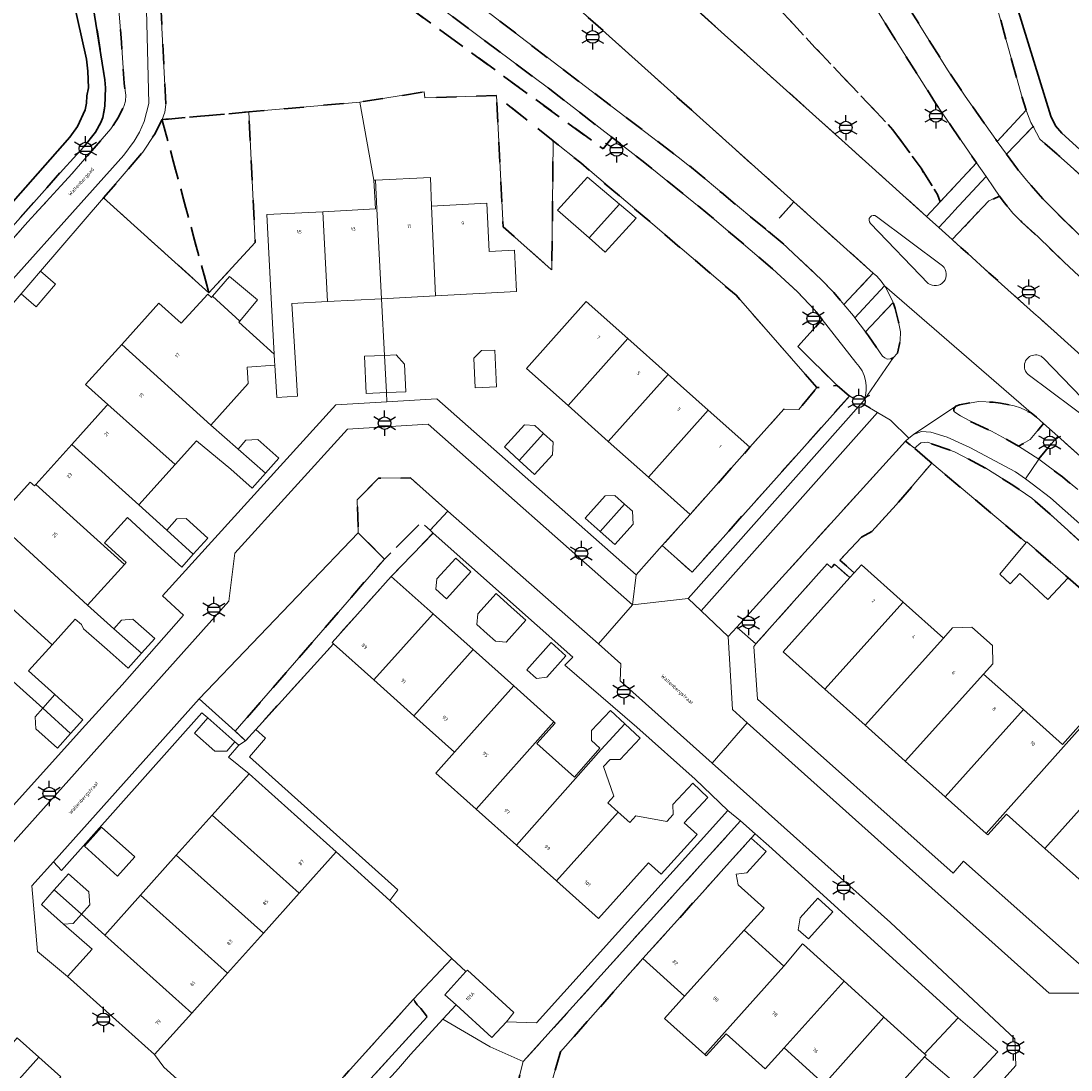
# Model space of a CAD drawing. Extents: x 105780 to 185197, y 477999 to 525027.
# Tile 148 of 562: x 106912 to 107018, y 479388 to 479494. Entities that reach past the tile are written whole.
import ezdxf
from ezdxf.enums import TextEntityAlignment as Align

# ---------------------------------------------------------------- set-up
doc = ezdxf.new("R2010")
doc.units = 0
doc.linetypes.add('XX-HIDDEN', pattern=[4, 2, -2])
for name, color, linetype, lineweight in [('B-GV-GR-MATERIAALGRENS-G', 252, 'XX-HIDDEN', 35), ('B-RO-IE-MEUBILAIR_WEGMEUBILAIR-S', 252, 'Continuous', 25), ('B-WE-GW-WATERGANG_SLOOT_INSTEEK-G', 252, 'Continuous', 30), ('B-XX-KG-KADASTRAAL_BEBOUWING-G', 252, 'Continuous', 20), ('B1-WE-OG-BEBOUWING-T18', 7, 'Continuous', 18), ('B1-WE-OG-TERREIN_ERF-GV', 252, 'Continuous', 18), ('B1-WE-OG-TOPOGRAFIE-T18', 10, 'Continuous', 18), ('B1-WE-VH-VERHARDING_ASFALT-GV', 252, 'Continuous', 18), ('B1-WE-VH-VERHARDING_BETONSTRAATSTEEN-GV', 252, 'Continuous', 18), ('B1-WE-VH-VERHARDING_TEGEL-GV', 252, 'Continuous', 18)]:
    doc.layers.add(name, color=color, linetype=linetype, lineweight=lineweight)
doc.styles.add('NLCS-ISO', font='NLCS-ISO.ttf')
doc.styles.add('NLCS-ISO-M200-T18', font='NLCS-ISO.ttf', dxfattribs={"height": 0.36})

# ---------------------------------------------------------------- blocks, each defined once
blk = doc.blocks.new('B-SIE-WEG_LICHTMAST-SO')
at = {"ltscale": 0.1}
for p, q in [((0, 1.27), (0, 2.53)), ((-1.1, 0.63), (-2.19, 1.27)), ((1.1, 0.63), (2.19, 1.27)), ((-1.1, -0.63), (-2.19, -1.27)), ((0, -1.27), (0, -2.53)), ((1.1, -0.63), (2.19, -1.27))]:
    blk.add_line(p, q, dxfattribs=at)
at = {"flags": 128}
for points in [[(-1.16, 0.5), (1.16, 0.5)], [(-1.16, -0.5), (1.16, -0.5)]]:
    blk.add_lwpolyline(points, dxfattribs=at)
at = {"ltscale": 0.1}
blk.add_circle((0, 0), 1.27, dxfattribs=at)
at = {"style": 'NLCS-ISO'}
blk.add_attdef('TYPE', text='', height=1.8, dxfattribs=at).set_placement((0, 2.53), align=Align.BOTTOM_CENTER)

msp = doc.modelspace()

# ---------------------------------------------------------------- linework, layer by layer
at = {"layer": 'B-GV-GR-MATERIAALGRENS-G', "flags": 128}
for points in [[(106981.32, 479524.26), (106969.37, 479534.96), (106969.178, 479534.738), (106970.45, 479533.51), (106982.55, 479522.42), (106986.44, 479518.21), (106988, 479516.31), (106990.27, 479513.26), (106991.64, 479511.33), (106995.93, 479504.71), (106999.636, 479498.611), (107000, 479498.012), (107005.76, 479488.77), (107007.51, 479486.13), (107010.6, 479481.74), (107010.746, 479481.541), (107013.663, 479484.71), (107013.25, 479485.98), (107010.59, 479495.62), (107010.12, 479497.09), (107009.84, 479497.69), (107009.23, 479498.61), (107007.94, 479500), (107000, 479507.192)], [(106936.244, 479523.96), (106929.995, 479516.489), (106940.14, 479509.19), (106947.45, 479503.84), (106960.83, 479493.55), (106969.306, 479487.092), (106978.629, 479479.989), (106980.76, 479478.31), (106982.99, 479476.4), (106987.673, 479472.531), (106990.272, 479475.476), (106938.39, 479522.06)], [(106984.09, 479500.73), (106981.47, 479504.42), (106978.44, 479508.36), (106975.242, 479512.015), (106963.17, 479521.69), (106962.35, 479522.19), (106961.82, 479522.21), (106961.48, 479522.12), (106955.49, 479518.79), (106954.68, 479518.57), (106954.097, 479518.57), (106960.38, 479512.98), (106974.734, 479500), (106995.451, 479481.391), (107003.629, 479474.006), (107005.011, 479475.482), (107004.739, 479476.2), (107003.091, 479478.85), (107000.26, 479482.73), (106992.4, 479491.03), (106988.01, 479495.79)], [(106950.832, 479497.958), (106929.13, 479514.22), (106928.11, 479514.83), (106927.878, 479514.868), (106927.2, 479514.98), (106926.44, 479514.82), (106925.66, 479514.39), (106925.04, 479513.64), (106924.58, 479512.87), (106924.36, 479511.02), (106924.755, 479503.113), (106924.949, 479499.22), (106926.34, 479499.48), (106927.07, 479485.26), (106926.97, 479484.5), (106926.68, 479483.75), (106930.562, 479484.095), (106935.415, 479484.526), (106946.6, 479485.52), (106953.06, 479486.54), (106953.14, 479485.94), (106960.35, 479486.17), (106966.057, 479481.607), (106968.83, 479479.39), (106984.47, 479466.07), (106992.61, 479456.77), (106994.63, 479456.99), (106990.688, 479460.899), (106993.136, 479463.619), (106992.4, 479464.56), (106990.64, 479466.41), (106988.13, 479468.74), (106981.63, 479474.27), (106975.11, 479479.54), (106971.978, 479481.962), (106971.09, 479480.814), (106949.684, 479496.426)], [(106995.285, 479500.285), (106992.84, 479499.41), (106992.4, 479499.32), (106991.58, 479499.38), (106991.22, 479499.49), (106990.379, 479500), (106975.242, 479512.015), (106978.44, 479508.36), (106981.47, 479504.42), (106984.09, 479500.73), (106988.01, 479495.79), (106992.4, 479491.03), (107000.26, 479482.73), (107003.091, 479478.85), (107004.739, 479476.2), (107005.011, 479475.482), (107005.41, 479475.907), (107008.674, 479479.393), (107004.54, 479485.41), (107000, 479492.588)], [(106921.85, 479500.63), (106912.222, 479509.055), (106912.005, 479508.794), (106916.255, 479504.96), (106917.83, 479503.54), (106918.61, 479501.06), (106919.13, 479499.13), (106920.94, 479487.75), (106920.99, 479486.97), (106920.93, 479485.12), (106920.71, 479483.97), (106920.52, 479483.46), (106919.97, 479482.5), (106918.8, 479481), (106916.73, 479478.74), (106906.45, 479467.21), (106898.1, 479458.12), (106893.16, 479452.47), (106886.12, 479444.82), (106885.44, 479444.42), (106884.18, 479444.01), (106883.47, 479444.05), (106882.69, 479443.96), (106877.43, 479443.68), (106876.88, 479443.75), (106876.27, 479443.72), (106875.081, 479443.482), (106875.361, 479442.51), (106875.64, 479441.54), (106876.31, 479441.8), (106877.6, 479442.12), (106878.13, 479442.18), (106879.62, 479442.2), (106881.03, 479441.9), (106884.04, 479441.5), (106884.88, 479441.43), (106885.34, 479441.45), (106885.77, 479441.53), (106886.26, 479441.73), (106886.68, 479442.02), (106887.16, 479442.22), (106887.95, 479442.91), (106888.43, 479443.43), (106889.171, 479444.365), (106891.85, 479447.85), (106895.89, 479453.44), (106897.55, 479455.66), (106899.15, 479457.65), (106913.18, 479473.46), (106917.61, 479478.28), (106921.53, 479482.81), (106922.31, 479484), (106922.83, 479485.07), (106922.99, 479485.6), (106923.03, 479486.22), (106922.88, 479487.43), (106922.6, 479491.53)], [(106950.832, 479497.958), (106949.684, 479496.426), (106971.09, 479480.814), (106971.978, 479481.962), (106965.71, 479486.81)], [(106966.057, 479481.607), (106960.35, 479486.17), (106961.026, 479472.951), (106963.099, 479471.115), (106965.863, 479468.667), (106965.923, 479468.614)], [(106926.68, 479483.75), (106925.92, 479482.27), (106924.74, 479480.46), (106920.807, 479475.88), (106931.398, 479466.312)], [(106935.415, 479484.526), (106930.562, 479484.095), (106926.68, 479483.75), (106931.398, 479466.312), (106936.062, 479471.381)], [(107031.79, 479466.53), (107023.08, 479474.62), (107016.9, 479480.18), (107016.784, 479480.28), (107015.05, 479481.77), (107014.354, 479483.069), (107011.675, 479480.278), (107012.799, 479478.749), (107013.7, 479477.65), (107015.35, 479475.78), (107016.37, 479474.72), (107019.54, 479471.61), (107022.34, 479468.99), (107030.509, 479461.605), (107031.82, 479460.42), (107037.854, 479455.062), (107045.756, 479454.046), (107045.746, 479454.055), (107041.34, 479458.13), (107037.61, 479461.3)], [(106990.272, 479475.476), (106987.673, 479472.531), (106989.09, 479471.36), (106993.02, 479467.67), (106994.29, 479466.35), (106995.319, 479465.134), (106998.275, 479468.29)], [(107017.46, 479469.42), (107014.87, 479471.94), (107013.23, 479473.44), (107012.34, 479474.34), (107011.35, 479475.54), (107010.99, 479476.048), (107009.894, 479475.563), (107006.219, 479471.667), (107007.101, 479470.871), (107007.78, 479470.26), (107009.92, 479468.339), (107014.709, 479464.039), (107014.813, 479463.946), (107020.204, 479459.105), (107020.836, 479459.8), (107021.159, 479460.221), (107023.201, 479462.881), (107023.512, 479463.837), (107021.53, 479465.64)], [(107000.265, 479465.354), (106997.477, 479462.398), (106997.79, 479461.98), (106999.2, 479459.94), (106999.44, 479459.75), (106999.672, 479459.642), (107000, 479459.66), (107000.28, 479459.75), (107000.7, 479460.25), (107000.98, 479461.51), (107001, 479462.39), (107000.83, 479463.38), (107000.48, 479464.72), (107000.31, 479465.26)], [(106995.87, 479455.92), (106994.63, 479456.99), (106992.61, 479456.77), (106990.78, 479454.58), (106989.27, 479454.6), (106985.861, 479450.759), (106979.838, 479444.003), (106977.031, 479440.854), (106980.03, 479438.18)], [(107015.414, 479453.15), (107014.7, 479453.79), (107014.16, 479454.22), (107013.08, 479454.72), (107012.45, 479454.92), (107011.08, 479455.2), (107010.35, 479455.3), (107008.91, 479455.37), (107006.95, 479455.05), (107006.58, 479454.89), (107006.39, 479454.62), (107006.39, 479454.41), (107006.48, 479454.29), (107007.06, 479453.91), (107008.49, 479453.14), (107010.17, 479452.37), (107012.02, 479451.39), (107012.898, 479450.861), (107014.072, 479451.535)], [(106998.123, 479442.274), (107000.573, 479444.967), (107004.17, 479449.16), (107002.41, 479450.68), (107001.513, 479451.367), (106984.53, 479432.65), (106986.47, 479430.96), (106993.62, 479439.01), (106994.07, 479438.63), (106994.37, 479438.99), (106995.908, 479437.632), (106996.351, 479438.128), (106994.91, 479439.38), (106997.08, 479441.71)], [(107016.09, 479444.03), (107014.24, 479445.63), (107012.32, 479446.93), (107009.59, 479448.65), (107006.45, 479450.31), (107003.73, 479451.26), (107003.08, 479451.2), (107002.41, 479450.68), (107004.17, 479449.16), (107013.665, 479441.161), (107013.74, 479441.25), (107017.88, 479437.61), (107022.18, 479433.94), (107022.52, 479434.23), (107023.991, 479432.904), (107024.06, 479432.98), (107025.978, 479431.113), (107028.856, 479434.229), (107021.716, 479440.686), (107020.78, 479439.76)], [(107019.1, 479449.85), (107016.837, 479451.876), (107014.927, 479449.554), (107017.308, 479447.794), (107018.87, 479446.5), (107019.426, 479445.993), (107020.364, 479445.137), (107022.14, 479447.106), (107021.118, 479448.029)], [(106955.45, 479444.34), (106951.68, 479447.67), (106948.47, 479447.64), (106946.34, 479445.46), (106946.43, 479442.15), (106949.07, 479439.5), (106952.774, 479443.189), (106953.66, 479442.4)], [(106949.751, 479437.756), (106953.972, 479442.122), (106953.66, 479442.4), (106952.774, 479443.189), (106949.07, 479439.5), (106934.05, 479422.17), (106935.1, 479421.19), (106936.11, 479422.35), (106943.941, 479430.965), (106943.793, 479431.098)], [(106986.379, 479411.851), (106984.91, 479413.13), (106963.05, 479388.92), (106961.892, 479384.428), (106955.25, 479377.431), (106951.231, 479376.967), (106950.988, 479372.929), (106948.71, 479370.57), (106948.16, 479369.93), (106940.437, 479369.24), (106941.114, 479359.954), (106946.77, 479366.07), (106949.197, 479368.414), (106953.002, 479372.52), (106958.866, 479378.847), (106960.457, 479380.543), (106961.864, 479382.095), (106963.673, 479384.056), (106965.741, 479386.298), (106966.8, 479389.9), (106975.078, 479399.271), (106981.078, 479405.926), (106983.502, 479408.655), (106985.979, 479411.401)], [(106953.336, 479393.36), (106953.29, 479393.51), (106952.75, 479394.25), (106952.37, 479394.61), (106951.99, 479395.18), (106945.001, 479387.418), (106937.341, 479378.911), (106938.873, 479377.533)]]:
    msp.add_lwpolyline(points, close=True, dxfattribs=at)
at = {"layer": 'B-WE-GW-WATERGANG_SLOOT_INSTEEK-G', "flags": 128}
for points in [[(106911.71, 479475.5), (106917.4, 479481.98), (106918.19, 479483.06), (106918.96, 479484.74), (106919.09, 479485.41), (106919.13, 479486.15), (106919.27, 479486.95), (106919.23, 479488.62), (106919.08, 479489.85), (106917.2, 479498.26), (106916.23, 479501.33), (106915.8, 479504.21), (106916.255, 479504.96), (106912.005, 479508.794)], [(107023.437, 479493.819), (107017.669, 479498.635), (107014.068, 479500.575), (107012.114, 479501.85), (107010.655, 479500), (107011.07, 479499.49), (107011.55, 479498.58), (107012.16, 479497.07), (107016.14, 479484.1), (107016.63, 479483.14), (107017.25, 479482.39), (107039.32, 479462.32)], [(106906.45, 479467.21), (106916.73, 479478.74), (106918.8, 479481), (106919.97, 479482.5), (106920.52, 479483.46), (106920.71, 479483.97), (106920.93, 479485.12), (106920.99, 479486.97), (106920.94, 479487.75), (106919.13, 479499.13)], [(106917.2, 479498.26), (106919.08, 479489.85), (106919.23, 479488.62), (106919.27, 479486.95), (106919.13, 479486.15), (106919.09, 479485.41), (106918.96, 479484.74), (106918.19, 479483.06), (106917.4, 479481.98), (106911.71, 479475.5)]]:
    msp.add_lwpolyline(points, dxfattribs=at)
at = {"layer": 'B-XX-KG-KADASTRAAL_BEBOUWING-G', "flags": 128}
for points in [[(106948.158, 479477.658), (106947.99, 479477.65), (106948.155, 479474.759), (106942.86, 479474.481), (106943.334, 479465.435), (106948.779, 479465.721), (106948.308, 479474.767)], [(106953.805, 479475.055), (106953.71, 479477.92), (106948.158, 479477.658), (106948.308, 479474.767), (106948.779, 479465.721), (106954.202, 479466.005)], [(106972.735, 479475.236), (106969.5, 479477.95), (106966.5, 479474.65), (106969.686, 479471.836)], [(106953.805, 479475.055), (106954.202, 479466.005), (106962.379, 479466.434), (106962.161, 479470.603), (106959.617, 479470.469), (106959.361, 479475.346)], [(106942.86, 479474.481), (106937.226, 479474.185), (106937.701, 479465.14), (106937.969, 479460.132), (106938.006, 479459.444), (106938.033, 479459.012), (106938.232, 479455.768), (106940.335, 479455.897), (106940.163, 479458.702), (106939.762, 479465.248), (106943.334, 479465.435)], [(106972.735, 479475.236), (106969.686, 479471.836), (106971.29, 479470.42), (106974.4, 479473.84)], [(106914.454, 479468.482), (106912.5, 479466.206), (106914.017, 479464.903), (106915.972, 479467.179)], [(106931.767, 479465.975), (106934.505, 479463.472), (106936.29, 479465.59), (106933.48, 479467.97)], [(106937.969, 479460.132), (106934.405, 479463.354), (106934.505, 479463.472), (106931.767, 479465.975), (106931.653, 479465.843), (106931.28, 479466.18), (106928.607, 479463.27), (106926.377, 479465.277), (106922.62, 479461.102), (106931.582, 479453.002), (106935.357, 479457.197), (106935.251, 479458.831), (106938.033, 479459.012), (106938.006, 479459.444)], [(106973.583, 479461.706), (106969.391, 479465.444), (106963.367, 479458.689), (106967.56, 479454.951)], [(106977.626, 479458.101), (106973.583, 479461.706), (106967.56, 479454.951), (106971.603, 479451.346)], [(106922.62, 479461.102), (106918.989, 479457.066), (106921.219, 479455.059), (106928.017, 479449.04), (106930.158, 479451.419), (106933.594, 479448.54), (106935.762, 479446.633), (106937.114, 479448.169), (106934.355, 479450.579), (106931.582, 479453.002)], [(106960.339, 479456.841), (106960.191, 479460.554), (106958.835, 479460.5), (106958.083, 479459.736), (106958.202, 479456.755)], [(106949.067, 479460.018), (106947.05, 479459.919), (106947.233, 479456.162), (106949.264, 479456.261)], [(106949.067, 479460.018), (106949.264, 479456.261), (106951.218, 479456.356), (106951.084, 479459.118), (106950.241, 479460.075)], [(106981.669, 479454.497), (106977.626, 479458.101), (106971.603, 479451.346), (106975.646, 479447.741)], [(106921.219, 479455.059), (106921.092, 479454.918), (106917.592, 479451.028), (106924.355, 479444.97), (106928.017, 479449.04)], [(106985.861, 479450.759), (106981.669, 479454.497), (106975.646, 479447.741), (106979.838, 479444.003)], [(106965.071, 479452.159), (106964.196, 479452.966), (106963.176, 479453.014), (106961.139, 479450.806), (106962.634, 479449.427)], [(106965.071, 479452.159), (106962.634, 479449.427), (106964.164, 479448.016), (106965.98, 479449.984), (106966.04, 479451.265)], [(106917.592, 479451.028), (106913.964, 479446.996), (106922.889, 479438.966), (106923.069, 479439.166), (106920.894, 479441.123), (106923.207, 479443.694), (106926.584, 479440.575), (106928.664, 479438.698), (106929.829, 479439.989), (106927.163, 479442.415), (106924.355, 479444.97)], [(106934.355, 479450.579), (106937.114, 479448.169), (106938.437, 479449.672), (106936.311, 479451.542), (106935.134, 479451.464)], [(106913.964, 479446.996), (106913.85, 479446.87), (106913.414, 479447.263), (106909.902, 479443.358), (106910.282, 479443.016), (106912.512, 479441.009), (106919.197, 479434.863), (106922.889, 479438.966)], [(106973.241, 479445.044), (106972.261, 479445.913), (106971.295, 479445.877), (106969.289, 479443.615), (106970.785, 479442.289)], [(106973.241, 479445.044), (106970.785, 479442.289), (106972.276, 479440.967), (106974.096, 479443.02), (106974.047, 479444.329)], [(106927.163, 479442.415), (106929.829, 479439.989), (106931.297, 479441.615), (106929.109, 479443.59), (106928.179, 479443.541)], [(106912.512, 479441.009), (106910.282, 479443.016), (106906.655, 479438.985), (106915.61, 479430.876), (106917.931, 479433.455), (106918.587, 479432.912), (106918.764, 479432.475), (106921.16, 479430.389), (106923.287, 479428.505), (106924.623, 479430.014), (106921.844, 479432.49), (106919.197, 479434.863)], [(107013.665, 479441.161), (107011.01, 479437.99), (107012.07, 479437.01), (107013.03, 479438.04), (107015.84, 479435.44), (107017.88, 479437.61), (107013.74, 479441.25)], [(106957.774, 479438.228), (106956.243, 479439.608), (106954.358, 479437.517), (106954.255, 479436.476), (106955.325, 479435.511)], [(106906.655, 479438.985), (106903.028, 479434.953), (106912.023, 479426.888), (106914.67, 479424.477), (106915.899, 479425.858), (106913.252, 479428.254), (106915.61, 479430.876)], [(107001.279, 479435.178), (106997.078, 479438.939), (106996.351, 479438.128), (106995.908, 479437.632), (106989.215, 479430.158), (106993.416, 479426.396)], [(106953.96, 479433.989), (106949.751, 479437.756), (106943.793, 479431.098), (106943.941, 479430.965), (106948.003, 479427.331)], [(106961.828, 479434.66), (106960.304, 479436.026), (106958.481, 479433.992), (106958.385, 479432.906), (106959.422, 479431.976), (106960.26, 479431.224), (106961.318, 479431.131), (106963.299, 479433.341)], [(107005.33, 479431.551), (107001.279, 479435.178), (106993.416, 479426.396), (106997.468, 479422.769)], [(106921.844, 479432.49), (106924.623, 479430.014), (106925.952, 479431.514), (106923.755, 479433.46), (106922.619, 479433.365)], [(106957.992, 479430.381), (106953.96, 479433.989), (106948.003, 479427.331), (106952.028, 479423.729)], [(107009.375, 479427.929), (107010.296, 479428.958), (107010.282, 479430.787), (107008.198, 479432.653), (107006.251, 479432.579), (107005.33, 479431.551), (106997.468, 479422.769), (107001.491, 479419.167)], [(106967.344, 479429.771), (106965.867, 479431.104), (106963.389, 479428.361), (106964.373, 479427.472), (106965.401, 479427.62)], [(106962.08, 479426.723), (106957.992, 479430.381), (106952.028, 479423.729), (106956.123, 479420.065)], [(107013.385, 479424.339), (107009.375, 479427.929), (107001.491, 479419.167), (107005.502, 479415.574)], [(106966.126, 479423.103), (106962.08, 479426.723), (106956.123, 479420.065), (106954.238, 479417.958), (106958.298, 479414.326)], [(106915.899, 479425.858), (106914.67, 479424.477), (106917.481, 479421.947), (106918.704, 479423.319)], [(106914.67, 479424.477), (106913.908, 479423.622), (106913.969, 479422.408), (106916.155, 479420.459), (106917.481, 479421.947)], [(106931.277, 479423.506), (106929.939, 479421.985), (106931.995, 479420.176), (106933.22, 479420.17), (106934.027, 479421.087)], [(106970.892, 479420.332), (106973.278, 479422.897), (106971.813, 479424.265), (106969.919, 479422.238), (106969.929, 479421.23), (106970.75, 479420.465), (106968.192, 479417.541), (106964.414, 479420.921), (106966.26, 479422.983), (106966.126, 479423.103), (106958.298, 479414.326), (106962.358, 479410.693)], [(107019.377, 479422.78), (107019.21, 479422.93), (107017.319, 479420.817), (107013.385, 479424.339), (107005.502, 479415.574), (107009.623, 479411.886)], [(106972.609, 479414.023), (106971.566, 479414.956), (106972.166, 479415.627), (106971.133, 479418.624), (106971.781, 479419.318), (106972.79, 479419.327), (106974.798, 479421.477), (106973.278, 479422.897), (106970.892, 479420.332), (106962.358, 479410.693), (106966.374, 479407.1)], [(107023.428, 479419.153), (107019.377, 479422.78), (107009.623, 479411.886), (107009.798, 479411.729), (107011.67, 479413.82), (107015.546, 479410.349)], [(107027.48, 479415.525), (107023.428, 479419.153), (107015.546, 479410.349), (107019.598, 479406.721)], [(106935.464, 479417.871), (106931.726, 479413.704), (106940.485, 479405.849), (106944.222, 479410.016)], [(106979.23, 479412.949), (106981.617, 479415.51), (106980.104, 479416.921), (106978.105, 479414.778), (106978.132, 479413.774), (106977.484, 479413.079), (106974.367, 479413.657), (106973.767, 479412.986), (106972.609, 479414.023), (106966.374, 479407.1), (106970.627, 479403.294), (106975.649, 479408.907), (106976.933, 479407.758), (106980.534, 479411.782)], [(106931.726, 479413.704), (106928.122, 479409.685), (106936.88, 479401.83), (106940.485, 479405.849)], [(106920.597, 479412.519), (106918.877, 479410.58), (106922.21, 479407.585), (106923.93, 479409.524)], [(106984.467, 479407.785), (106985.54, 479407.899), (106987.478, 479410.048), (106985.979, 479411.401), (106983.502, 479408.655), (106981.078, 479405.926), (106975.078, 479399.271), (106979.279, 479395.483), (106985.279, 479402.138), (106987.288, 479404.366), (106984.688, 479406.709)], [(106928.122, 479409.685), (106924.518, 479405.666), (106933.276, 479397.812), (106936.88, 479401.83)], [(106915.842, 479406.196), (106918.569, 479403.75), (106919.405, 479404.694), (106919.308, 479405.994), (106917.264, 479407.803)], [(106915.842, 479406.196), (106914.542, 479404.727), (106916.778, 479402.748), (106917.747, 479402.82), (106918.569, 479403.75)], [(106924.518, 479405.666), (106920.914, 479401.647), (106929.672, 479393.793), (106933.276, 479397.812)], [(106994.215, 479403.992), (106992.706, 479405.353), (106990.93, 479403.384), (106990.722, 479402.177), (106991.746, 479401.254)], [(106920.914, 479401.647), (106918.569, 479403.75), (106917.747, 479402.82), (106916.778, 479402.748), (106919.634, 479400.22), (106917.176, 479397.48), (106925.934, 479389.625), (106929.672, 479393.793)], [(106989.289, 479398.523), (106985.279, 479402.138), (106979.279, 479395.483), (106977.27, 479393.255), (106981.323, 479389.601)], [(106995.334, 479396.992), (106991.237, 479400.686), (106991.147, 479400.767), (106989.289, 479398.523), (106981.323, 479389.601), (106981.463, 479389.475), (106983.472, 479391.703), (106987.385, 479388.175), (106989.295, 479390.294)], [(106956.29, 479394.604), (106959.891, 479391.324), (106961.342, 479392.916), (106962.103, 479393.86), (106957.422, 479398.123), (106957.28, 479397.967), (106955.157, 479395.636)], [(106999.347, 479393.373), (106995.334, 479396.992), (106989.295, 479390.294), (106993.344, 479386.643)], [(107003.43, 479389.373), (107003.589, 479389.549), (107003.432, 479389.69), (106999.347, 479393.373), (106993.344, 479386.643), (106997.55, 479382.851)], [(106914.289, 479389.35), (106912.107, 479391.305), (106908.169, 479386.776), (106910.262, 479384.9)], [(106916.499, 479387.37), (106914.289, 479389.35), (106910.262, 479384.9), (106912.57, 479382.831)]]:
    msp.add_lwpolyline(points, close=True, dxfattribs=at)
at = {"layer": 'B1-WE-OG-TERREIN_ERF-GV', "flags": 128}
for points in [[(106969.391, 479465.444), (106973.583, 479461.706), (106977.626, 479458.101), (106981.669, 479454.497), (106985.861, 479450.759), (106989.27, 479454.6), (106990.78, 479454.58), (106992.61, 479456.77), (106984.47, 479466.07), (106968.83, 479479.39), (106966.057, 479481.607), (106965.923, 479468.614), (106965.863, 479468.667), (106963.099, 479471.115), (106961.026, 479472.951), (106960.35, 479486.17), (106953.14, 479485.94), (106953.06, 479486.54), (106946.6, 479485.52), (106947.99, 479477.65), (106948.158, 479477.658), (106953.71, 479477.92), (106953.805, 479475.055), (106959.361, 479475.346), (106959.617, 479470.469), (106962.161, 479470.603), (106962.379, 479466.434), (106954.202, 479466.005), (106948.779, 479465.721), (106949.067, 479460.018), (106950.241, 479460.075), (106951.084, 479459.118), (106951.218, 479456.356), (106949.264, 479456.261), (106949.304, 479455.332), (106954.36, 479455.64), (106974.402, 479437.906), (106977.031, 479440.854), (106979.838, 479444.003), (106975.646, 479447.741), (106971.603, 479451.346), (106967.56, 479454.951), (106963.367, 479458.689)], [(106969.686, 479471.836), (106966.5, 479474.65), (106969.5, 479477.95), (106972.735, 479475.236), (106974.4, 479473.84), (106971.29, 479470.42)], [(106960.339, 479456.841), (106958.202, 479456.755), (106958.083, 479459.736), (106958.835, 479460.5), (106960.191, 479460.554)], [(106963.176, 479453.014), (106964.196, 479452.966), (106965.071, 479452.159), (106966.04, 479451.265), (106965.98, 479449.984), (106964.164, 479448.016), (106962.634, 479449.427), (106961.139, 479450.806)], [(106974.047, 479444.329), (106974.096, 479443.02), (106972.276, 479440.967), (106970.785, 479442.289), (106969.289, 479443.615), (106971.295, 479445.877), (106972.261, 479445.913), (106973.241, 479445.044)], [(106962.358, 479410.693), (106958.298, 479414.326), (106954.238, 479417.958), (106956.123, 479420.065), (106952.028, 479423.729), (106948.003, 479427.331), (106943.941, 479430.965), (106936.11, 479422.35), (106937.088, 479421.461), (106935.48, 479419.59), (106950.42, 479406.19), (106949.6, 479405.13), (106955.85, 479399.27), (106957.28, 479397.967), (106957.422, 479398.123), (106962.103, 479393.86), (106961.342, 479392.916), (106964.39, 479392.8), (106983.63, 479414.18), (106980.36, 479417.33), (106974.48, 479422.58), (106967.22, 479428.82), (106968.03, 479429.63), (106953.972, 479442.122), (106949.751, 479437.756), (106953.96, 479433.989), (106957.992, 479430.381), (106962.08, 479426.723), (106966.126, 479423.103), (106966.26, 479422.983), (106964.414, 479420.921), (106968.192, 479417.541), (106970.75, 479420.465), (106969.929, 479421.23), (106969.919, 479422.238), (106971.813, 479424.265), (106973.278, 479422.897), (106974.798, 479421.477), (106972.79, 479419.327), (106971.781, 479419.318), (106971.133, 479418.624), (106972.166, 479415.627), (106971.566, 479414.956), (106972.609, 479414.023), (106973.767, 479412.986), (106974.367, 479413.657), (106977.484, 479413.079), (106978.132, 479413.774), (106978.105, 479414.778), (106980.104, 479416.921), (106981.617, 479415.51), (106979.23, 479412.949), (106980.534, 479411.782), (106976.933, 479407.758), (106975.649, 479408.907), (106970.627, 479403.294), (106966.374, 479407.1)], [(106957.774, 479438.228), (106955.325, 479435.511), (106954.255, 479436.476), (106954.358, 479437.517), (106956.243, 479439.608)], [(106995.908, 479437.632), (106994.37, 479438.99), (106994.07, 479438.63), (106993.62, 479439.01), (106986.47, 479430.96), (106986.25, 479430.71), (106986.61, 479425.39), (107006.33, 479407.87), (107007.37, 479409.09), (107022.338, 479395.805), (107024.625, 479395.96), (107024.62, 479396.087), (107027.85, 479399.332), (107023.619, 479403.121), (107019.598, 479406.721), (107015.546, 479410.349), (107011.67, 479413.82), (107009.798, 479411.729), (107009.623, 479411.886), (107005.502, 479415.574), (107001.491, 479419.167), (106997.468, 479422.769), (106993.416, 479426.396), (106989.215, 479430.158)], [(106958.481, 479433.992), (106960.304, 479436.026), (106961.828, 479434.66), (106963.299, 479433.341), (106961.318, 479431.131), (106960.26, 479431.224), (106959.422, 479431.976), (106958.385, 479432.906)], [(106967.344, 479429.771), (106965.401, 479427.62), (106964.373, 479427.472), (106963.389, 479428.361), (106965.867, 479431.104)], [(106931.726, 479413.704), (106935.464, 479417.871), (106933.38, 479419.57), (106934.402, 479420.758), (106934.027, 479421.087), (106933.22, 479420.17), (106931.995, 479420.176), (106929.939, 479421.985), (106931.277, 479423.506), (106930.678, 479424.033), (106916.569, 479408.132), (106915.742, 479409.009), (106913.58, 479406.59), (106914.16, 479400), (106917.176, 479397.48), (106919.634, 479400.22), (106916.778, 479402.748), (106914.542, 479404.727), (106915.842, 479406.196), (106917.264, 479407.803), (106919.308, 479405.994), (106919.405, 479404.694), (106918.569, 479403.75), (106920.914, 479401.647), (106924.518, 479405.666), (106928.122, 479409.685)], [(106936.11, 479422.35), (106935.1, 479421.19), (106934.402, 479420.758), (106933.38, 479419.57), (106935.464, 479417.871), (106944.222, 479410.016), (106949.6, 479405.13), (106950.42, 479406.19), (106935.48, 479419.59), (106937.088, 479421.461)], [(106923.93, 479409.524), (106922.21, 479407.585), (106918.877, 479410.58), (106920.597, 479412.519)], [(106987.77, 479410.64), (106986.379, 479411.851), (106985.979, 479411.401), (106987.478, 479410.048), (106985.54, 479407.899), (106984.467, 479407.785), (106984.688, 479406.709), (106987.288, 479404.366), (106985.279, 479402.138), (106989.289, 479398.523), (106991.147, 479400.767), (106991.237, 479400.686), (106995.334, 479396.992), (106999.347, 479393.373), (107003.432, 479389.69), (107006.813, 479393.302)], [(106951.99, 479395.18), (106955.85, 479399.27), (106949.6, 479405.13), (106944.222, 479410.016), (106940.485, 479405.849), (106936.88, 479401.83), (106933.276, 479397.812), (106929.672, 479393.793), (106925.934, 479389.625), (106926.85, 479388.341), (106937.341, 479378.911), (106945.001, 479387.418)], [(106994.215, 479403.992), (106991.746, 479401.254), (106990.722, 479402.177), (106990.93, 479403.384), (106992.706, 479405.353)], [(107010.803, 479389.883), (107006.813, 479393.302), (107003.432, 479389.69), (107003.589, 479389.549), (107003.43, 479389.373), (107007.305, 479386.083)]]:
    msp.add_lwpolyline(points, close=True, dxfattribs=at)
for points in [[(106909.902, 479443.358), (106913.414, 479447.263), (106913.85, 479446.87), (106913.964, 479446.996), (106917.592, 479451.028), (106921.092, 479454.918), (106921.219, 479455.059), (106918.989, 479457.066), (106922.62, 479461.102), (106926.377, 479465.277), (106928.607, 479463.27), (106931.28, 479466.18), (106931.653, 479465.843), (106931.767, 479465.975), (106933.48, 479467.97), (106936.29, 479465.59), (106934.505, 479463.472), (106934.405, 479463.354), (106937.969, 479460.132), (106937.701, 479465.14), (106937.226, 479474.185), (106942.86, 479474.481), (106948.155, 479474.759), (106947.99, 479477.65), (106946.6, 479485.52), (106935.415, 479484.526), (106936.062, 479471.381), (106931.398, 479466.312), (106920.807, 479475.88), (106914.454, 479468.482), (106915.972, 479467.179), (106914.017, 479464.903), (106912.5, 479466.206), (106903.849, 479456.133)], [(106910.49, 479413.345), (106918.98, 479422.79), (106922.671, 479426.824), (106928.83, 479433.84), (106926.72, 479435.8), (106944.19, 479455.02), (106949.304, 479455.332), (106949.264, 479456.261), (106947.233, 479456.162), (106947.05, 479459.919), (106949.067, 479460.018), (106948.779, 479465.721), (106943.334, 479465.435), (106939.762, 479465.248), (106940.163, 479458.702), (106940.335, 479455.897), (106938.232, 479455.768), (106938.033, 479459.012), (106935.251, 479458.831), (106935.357, 479457.197), (106931.582, 479453.002), (106934.355, 479450.579), (106935.134, 479451.464), (106936.311, 479451.542), (106938.437, 479449.672), (106937.114, 479448.169), (106935.762, 479446.633), (106933.594, 479448.54), (106930.158, 479451.419), (106928.017, 479449.04), (106924.355, 479444.97), (106927.163, 479442.415), (106928.179, 479443.541), (106929.109, 479443.59), (106931.297, 479441.615), (106929.829, 479439.989), (106928.664, 479438.698), (106926.584, 479440.575), (106923.207, 479443.694), (106920.894, 479441.123), (106923.069, 479439.166), (106922.889, 479438.966), (106919.197, 479434.863), (106921.844, 479432.49), (106922.619, 479433.365), (106923.755, 479433.46), (106925.952, 479431.514), (106924.623, 479430.014), (106923.287, 479428.505), (106921.16, 479430.389), (106918.764, 479432.475), (106918.587, 479432.912), (106917.931, 479433.455), (106915.61, 479430.876), (106913.252, 479428.254), (106915.899, 479425.858), (106918.704, 479423.319), (106917.481, 479421.947), (106916.155, 479420.459), (106913.969, 479422.408), (106913.908, 479423.622), (106914.67, 479424.477), (106912.023, 479426.888)], [(107022.18, 479433.94), (107017.88, 479437.61), (107015.84, 479435.44), (107013.03, 479438.04), (107012.07, 479437.01), (107011.01, 479437.99), (107013.665, 479441.161), (107004.17, 479449.16), (107000.573, 479444.967), (106998.123, 479442.274), (106997.08, 479441.71), (106994.91, 479439.38), (106996.351, 479438.128), (106997.078, 479438.939), (107001.279, 479435.178), (107005.33, 479431.551), (107006.251, 479432.579), (107008.198, 479432.653), (107010.282, 479430.787), (107010.296, 479428.958), (107009.375, 479427.929), (107013.385, 479424.339), (107017.319, 479420.817), (107019.21, 479422.93)], [(106993.344, 479386.643), (106989.295, 479390.294), (106987.385, 479388.175), (106983.472, 479391.703), (106981.463, 479389.475), (106981.323, 479389.601), (106977.27, 479393.255), (106979.279, 479395.483), (106975.078, 479399.271), (106966.8, 479389.9), (106965.741, 479386.298)]]:
    msp.add_lwpolyline(points, dxfattribs=at)
at = {"layer": 'B1-WE-VH-VERHARDING_ASFALT-GV', "flags": 128}
for points in [[(106938.39, 479522.06), (106990.272, 479475.476), (106998.275, 479468.29), (106998.62, 479467.98), (106999.07, 479467.5), (106999.413, 479467.029), (107014.16, 479454.22), (107014.7, 479453.79), (107015.414, 479453.15), (107016.837, 479451.876), (107019.1, 479449.85)], [(106960.83, 479493.55), (106947.45, 479503.84)], [(106906.45, 479461.9), (106922.85, 479480.16), (106923.89, 479481.59), (106924.41, 479482.5), (106924.87, 479483.57), (106925.36, 479485.36), (106925.1, 479496.19), (106924.949, 479499.22), (106924.755, 479503.113), (106921.676, 479503.005), (106921.85, 479500.63), (106922.6, 479491.53), (106922.88, 479487.43), (106923.03, 479486.22), (106922.99, 479485.6), (106922.83, 479485.07), (106922.31, 479484), (106921.53, 479482.81), (106917.61, 479478.28), (106913.18, 479473.46), (106899.15, 479457.65)], [(107020.204, 479459.105), (107014.813, 479463.946), (107014.709, 479464.039), (107009.92, 479468.339), (107007.78, 479470.26), (107007.101, 479470.871), (107006.219, 479471.667), (107005.866, 479471.986), (107004.864, 479472.89), (107003.629, 479474.006), (106995.451, 479481.391), (106974.734, 479500)], [(106995.285, 479500.285), (107000, 479492.588), (107004.54, 479485.41), (107008.674, 479479.393), (107009.624, 479478.009), (107010.4, 479476.88), (107010.408, 479476.868), (107010.99, 479476.048), (107011.35, 479475.54), (107012.34, 479474.34), (107013.23, 479473.44), (107014.87, 479471.94), (107017.46, 479469.42), (107021.53, 479465.64)], [(106903.849, 479456.133), (106912.5, 479466.206), (106914.454, 479468.482), (106920.807, 479475.88), (106924.74, 479480.46), (106925.92, 479482.27), (106926.68, 479483.75), (106926.97, 479484.5), (106927.07, 479485.26), (106926.34, 479499.48), (106924.949, 479499.22), (106925.1, 479496.19), (106925.36, 479485.36), (106924.87, 479483.57), (106924.41, 479482.5), (106923.89, 479481.59), (106922.85, 479480.16), (106906.45, 479461.9)], [(106950.832, 479497.958), (106965.71, 479486.81), (106971.978, 479481.962), (106975.11, 479479.54), (106981.63, 479474.27), (106988.13, 479468.74), (106990.64, 479466.41), (106992.4, 479464.56), (106993.136, 479463.619), (106996.531, 479459.282)], [(107019.54, 479471.61), (107016.37, 479474.72), (107015.35, 479475.78), (107013.7, 479477.65), (107012.799, 479478.749), (107011.675, 479480.278), (107010.746, 479481.541), (107010.6, 479481.74), (107007.51, 479486.13), (107005.76, 479488.77), (107000, 479498.012)], [(107039.32, 479462.32), (107017.25, 479482.39), (107016.63, 479483.14), (107016.14, 479484.1), (107012.16, 479497.07)], [(107010.59, 479495.62), (107013.25, 479485.98), (107013.663, 479484.71), (107013.79, 479484.32), (107014.14, 479483.47), (107014.354, 479483.069), (107015.05, 479481.77), (107016.784, 479480.28), (107016.9, 479480.18), (107023.08, 479474.62)], [(106997.338, 479455.464), (107000.28, 479459.75), (107000, 479459.66), (106999.672, 479459.642), (106999.44, 479459.75), (106999.2, 479459.94), (106997.79, 479461.98), (106997.477, 479462.398), (106996.42, 479463.81), (106996.27, 479464.01), (106995.319, 479465.134), (106994.29, 479466.35), (106993.02, 479467.67), (106989.09, 479471.36), (106987.673, 479472.531), (106982.99, 479476.4), (106980.76, 479478.31), (106978.629, 479479.989), (106969.306, 479487.092), (106960.83, 479493.55)], [(107003.806, 479467.264), (106997.996, 479473.307)], [(106998.598, 479474.005), (107005.243, 479469.022)], [(107015.409, 479459.735), (107021.227, 479453.718)], [(107020.626, 479453.047), (107013.879, 479458.082)], [(107018.87, 479446.5), (107017.308, 479447.794), (107014.927, 479449.554), (107013.588, 479447.576), (107014.27, 479447.09), (107016.11, 479445.67), (107021.716, 479440.686)]]:
    msp.add_lwpolyline(points, dxfattribs=at)
at = {"layer": 'B1-WE-VH-VERHARDING_ASFALT-GV'}
for points in [[(106997.996, 479473.307, -0.9630513), (106998.598, 479474.005)], [(107005.243, 479469.022, -0.9674631), (107003.806, 479467.264)], [(107013.879, 479458.082, -1.0370652), (107015.409, 479459.735)], [(106996.531, 479459.282, -0.2935598), (106997.338, 479455.464)]]:
    msp.add_lwpolyline(points, format="xyb", dxfattribs=at)
at = {"layer": 'B1-WE-VH-VERHARDING_ASFALT-GV', "flags": 128}
for points in [[(106999.413, 479467.029), (106999.55, 479466.84), (107000.265, 479465.354), (107000.31, 479465.26), (107000.48, 479464.72), (107000.83, 479463.38), (107001, 479462.39), (107000.98, 479461.51), (107000.7, 479460.25), (107000.28, 479459.75), (106997.338, 479455.464), (106997.103, 479455.199), (106998.687, 479454.272), (107000, 479453.504), (107001.868, 479451.672), (107002.32, 479452.06), (107006.58, 479454.89), (107006.95, 479455.05), (107008.91, 479455.37), (107010.35, 479455.3), (107011.08, 479455.2), (107012.45, 479454.92), (107013.08, 479454.72), (107014.16, 479454.22)], [(107006.58, 479454.89), (107002.32, 479452.06), (107003.13, 479452.34), (107004.07, 479452.29), (107005.71, 479451.77), (107007.98, 479450.73), (107012.6, 479448.28), (107013.588, 479447.576), (107014.927, 479449.554), (107012.898, 479450.861), (107012.02, 479451.39), (107010.17, 479452.37), (107008.49, 479453.14), (107007.06, 479453.91), (107006.48, 479454.29), (107006.39, 479454.41), (107006.39, 479454.62)]]:
    msp.add_lwpolyline(points, close=True, dxfattribs=at)
at = {"layer": 'B1-WE-VH-VERHARDING_BETONSTRAATSTEEN-GV'}
for points in [[(106998.598, 479474.005, 0.9630513), (106997.996, 479473.307)], [(107003.806, 479467.264, 0.9674631), (107005.243, 479469.022)], [(107015.409, 479459.735, 1.0370652), (107013.879, 479458.082)]]:
    msp.add_lwpolyline(points, format="xyb", dxfattribs=at)
at = {"layer": 'B1-WE-VH-VERHARDING_BETONSTRAATSTEEN-GV', "flags": 128}
for points in [[(106997.996, 479473.307), (107003.806, 479467.264)], [(107005.243, 479469.022), (106998.598, 479474.005)], [(107021.227, 479453.718), (107015.409, 479459.735)], [(107013.879, 479458.082), (107020.626, 479453.047)], [(106937.341, 479378.911), (106926.85, 479388.341), (106925.934, 479389.625), (106917.176, 479397.48), (106914.16, 479400), (106913.58, 479406.59), (106915.742, 479409.009), (106930.42, 479425.43), (106946.43, 479442.15), (106946.34, 479445.46), (106948.47, 479447.64), (106951.68, 479447.67), (106955.45, 479444.34), (106970.618, 479430.957), (106974.044, 479434.885), (106953.479, 479453.082), (106945.356, 479452.586), (106934.009, 479440.114), (106933.41, 479435.265), (106911.369, 479410.583)], [(107022.338, 479395.805), (107015.989, 479395.802), (107000, 479410.095), (106985.593, 479423.003), (106982.063, 479418.956), (107000, 479402.913), (107012.518, 479391.2), (107012.642, 479388.498), (107000, 479374.449), (106964.632, 479335.421), (106961.555, 479335.285), (106961.108, 479335.354), (106960.977, 479335.48), (106960.948, 479335.587), (106955.552, 479340.376), (106949.212, 479333.863), (106949.996, 479333.142), (106949.889, 479333.026), (106950.318, 479332.623), (106945.639, 479327.238), (106945.72, 479325.756), (106953.787, 479318.611)], [(106912.107, 479391.305), (106914.289, 479389.35), (106916.499, 479387.37)]]:
    msp.add_lwpolyline(points, dxfattribs=at)
for points in [[(106998.687, 479454.272), (106997.103, 479455.199), (106979.634, 479435.545), (106980.941, 479434.306)], [(107001.513, 479451.367), (107001.868, 479451.672), (107000, 479453.504), (106998.687, 479454.272), (106980.941, 479434.306), (106983.68, 479431.71), (106984.53, 479432.65)], [(106949.07, 479439.5), (106946.43, 479442.15), (106930.42, 479425.43), (106934.05, 479422.17)], [(106983.68, 479431.71), (106980.941, 479434.306), (106979.634, 479435.545), (106974.044, 479434.885), (106970.618, 479430.957), (106972.87, 479428.97), (106972.8, 479427.24), (106982.063, 479418.956), (106985.593, 479423.003), (106984.09, 479424.35)], [(107007.305, 479386.083), (107003.43, 479389.373), (106997.55, 479382.851), (106989.483, 479374.045), (106988.684, 479373.045), (106992.592, 479369.925)]]:
    msp.add_lwpolyline(points, close=True, dxfattribs=at)
at = {"layer": 'B1-WE-VH-VERHARDING_TEGEL-GV', "flags": 128}
for points in [[(107014.354, 479483.069), (107014.14, 479483.47), (107013.79, 479484.32), (107013.663, 479484.71), (107010.746, 479481.541), (107011.675, 479480.278)], [(107009.624, 479478.009), (107008.674, 479479.393), (107005.41, 479475.907), (107005.011, 479475.482), (107003.629, 479474.006), (107004.864, 479472.89), (107006.249, 479474.38), (107006.428, 479474.572)], [(107009.894, 479475.563), (107010.99, 479476.048), (107010.408, 479476.868), (107010.4, 479476.88), (107009.624, 479478.009), (107006.428, 479474.572), (107006.249, 479474.38), (107004.864, 479472.89), (107005.866, 479471.986), (107006.219, 479471.667)], [(106999.413, 479467.029), (106999.07, 479467.5), (106998.62, 479467.98), (106998.275, 479468.29), (106995.319, 479465.134), (106996.27, 479464.01), (106996.42, 479463.81)], [(107000.265, 479465.354), (106999.55, 479466.84), (106999.413, 479467.029), (106996.42, 479463.81), (106997.477, 479462.398)], [(107016.837, 479451.876), (107015.414, 479453.15), (107014.072, 479451.535), (107012.898, 479450.861), (107014.927, 479449.554)], [(107001.868, 479451.672), (107001.513, 479451.367), (107002.41, 479450.68), (107003.08, 479451.2), (107003.73, 479451.26), (107006.45, 479450.31), (107009.59, 479448.65), (107012.32, 479446.93), (107014.24, 479445.63), (107016.09, 479444.03), (107020.78, 479439.76), (107021.716, 479440.686), (107016.11, 479445.67), (107014.27, 479447.09), (107013.588, 479447.576), (107012.6, 479448.28), (107007.98, 479450.73), (107005.71, 479451.77), (107004.07, 479452.29), (107003.13, 479452.34), (107002.32, 479452.06)], [(107007.37, 479409.09), (107006.33, 479407.87), (106986.61, 479425.39), (106986.25, 479430.71), (106986.47, 479430.96), (106984.53, 479432.65), (106983.68, 479431.71), (106984.09, 479424.35), (106985.593, 479423.003), (107000, 479410.095), (107015.989, 479395.802), (107022.338, 479395.805)], [(106931.277, 479423.506), (106934.027, 479421.087), (106934.402, 479420.758), (106935.1, 479421.19), (106934.05, 479422.17), (106930.42, 479425.43), (106915.742, 479409.009), (106916.569, 479408.132), (106930.678, 479424.033)], [(106984.91, 479413.13), (106983.63, 479414.18), (106964.39, 479392.8), (106961.342, 479392.916), (106959.891, 479391.324), (106956.29, 479394.604), (106954.957, 479393.162), (106959.714, 479390.385), (106963.05, 479388.92)], [(106956.29, 479394.604), (106955.157, 479395.636), (106957.28, 479397.967), (106955.85, 479399.27), (106951.99, 479395.18), (106952.37, 479394.61), (106952.75, 479394.25), (106953.29, 479393.51), (106953.336, 479393.36), (106938.873, 479377.533), (106939.106, 479377.324), (106939.9, 479376.61), (106943.896, 479381.047), (106944.603, 479381.773), (106950.473, 479388.218), (106951.688, 479389.626), (106954.957, 479393.162)], [(106963.05, 479388.92), (106959.714, 479390.385), (106954.957, 479393.162), (106951.688, 479389.626), (106950.473, 479388.218), (106944.603, 479381.773), (106943.896, 479381.047), (106939.9, 479376.61), (106940.437, 479369.24), (106948.16, 479369.93), (106948.71, 479370.57), (106950.988, 479372.929), (106951.231, 479376.967), (106955.25, 479377.431), (106961.892, 479384.428)]]:
    msp.add_lwpolyline(points, close=True, dxfattribs=at)
for points in [[(106996.531, 479459.282), (106993.136, 479463.619), (106990.688, 479460.899), (106994.63, 479456.99), (106995.87, 479455.92), (106980.03, 479438.18), (106977.031, 479440.854), (106974.402, 479437.906), (106974.044, 479434.885), (106979.634, 479435.545), (106997.103, 479455.199)], [(106911.369, 479410.583), (106933.41, 479435.265), (106934.009, 479440.114), (106945.356, 479452.586), (106953.479, 479453.082), (106974.044, 479434.885), (106974.402, 479437.906), (106954.36, 479455.64), (106949.304, 479455.332), (106944.19, 479455.02), (106926.72, 479435.8), (106928.83, 479433.84), (106922.671, 479426.824), (106918.98, 479422.79), (106910.49, 479413.345)], [(106997.103, 479455.199), (106997.338, 479455.464)], [(107000, 479374.449), (107012.642, 479388.498), (107012.518, 479391.2), (107000, 479402.913), (106982.063, 479418.956), (106972.8, 479427.24), (106972.87, 479428.97), (106970.618, 479430.957), (106955.45, 479444.34), (106953.66, 479442.4), (106953.972, 479442.122), (106968.03, 479429.63), (106967.22, 479428.82), (106974.48, 479422.58), (106980.36, 479417.33), (106983.63, 479414.18), (106984.91, 479413.13), (106986.379, 479411.851), (106987.77, 479410.64), (107006.813, 479393.302), (107010.803, 479389.883), (107007.305, 479386.083)]]:
    msp.add_lwpolyline(points, dxfattribs=at)
at = {"layer": 'B1-WE-VH-VERHARDING_TEGEL-GV'}
msp.add_lwpolyline([(106997.338, 479455.464, 0.2935598), (106996.531, 479459.282)], format="xyb", dxfattribs=at)

# ---------------------------------------------------------------- block references
at = {"layer": 'B-RO-IE-MEUBILAIR_WEGMEUBILAIR-S', "xscale": 0.5, "yscale": 0.5, "zscale": 0.5}
for p in [(106970.026, 479492.076), (107004.576, 479484.126), (106995.512, 479482.949), (106918.976, 479480.836), (106972.426, 479480.706), (107013.926, 479466.396), (106992.236, 479463.726), (106996.826, 479455.386), (106949.086, 479453.186), (107016.051, 479451.252), (106968.896, 479440.076), (106931.896, 479434.426), (106985.716, 479433.116), (106973.157, 479426.136), (106915.326, 479415.896), (106995.296, 479406.406), (106920.776, 479393.145), (107012.373, 479390.286)]:
    msp.add_blockref('B-SIE-WEG_LICHTMAST-SO', p, dxfattribs=at)

# ---------------------------------------------------------------- texts
at = {"layer": 'B1-WE-OG-BEBOUWING-T18', "style": 'NLCS-ISO-M200-T18'}
for s, rotation, p in [('11', 3, (106951.546, 479473.033)), ('9', 3, (106956.958, 479473.317)), ('15', 3, (106940.491, 479472.453)), ('13', 3, (106945.925, 479472.738)), ('7', 318.2, (106970.607, 479461.813)), ('17', 48, (106928.24, 479460.02)), ('5', 318.2, (106974.65, 479458.209)), ('19', 48, (106924.613, 479455.989)), ('3', 318.2, (106978.693, 479454.604)), ('21', 48, (106921.11, 479452.097)), ('1', 318.2, (106982.877, 479450.874)), ('23', 48, (106917.358, 479447.926)), ('25', 48, (106915.905, 479441.939)), ('2', 318.2, (106998.295, 479435.3)), ('89', 318.2, (106947.055, 479430.73)), ('4', 318.2, (107002.346, 479431.673)), ('6', 318.2, (107006.371, 479428.069)), ('91', 318.2, (106950.975, 479427.223)), ('8', 318.2, (107010.45, 479424.417)), ('93', 318.2, (106955.175, 479423.464)), ('10', 318.2, (107014.332, 479420.941)), ('95', 318.2, (106959.235, 479419.831)), ('97', 318.2, (106961.41, 479414.091)), ('99', 318.2, (106965.47, 479410.458)), ('87', 48.1, (106940.704, 479408.941)), ('101', 318.2, (106969.514, 479406.841)), ('85', 48.1, (106937.1, 479404.922)), ('83', 48.1, (106933.496, 479400.904)), ('82', 317.9, (106978.34, 479398.888)), ('81', 48.1, (106929.767, 479396.745)), ('101A', 47.7, (106957.704, 479395.463)), ('80', 317.9, (106982.438, 479395.193)), ('78', 317.9, (106988.357, 479393.698)), ('79', 48.1, (106926.288, 479392.866)), ('76', 317.9, (106992.437, 479390.019))]:
    msp.add_text(s, height=0.36, rotation=rotation, dxfattribs=at).set_placement(p, align=Align.MIDDLE)
at = {"layer": 'B1-WE-OG-TOPOGRAFIE-T18', "style": 'NLCS-ISO-M200-T18'}
for s, rotation, p in [('Wallenbergpad', 48.2, (106918.569, 479477.456)), ('Wallenbergstraat', 317.5, (106978.506, 479426.351)), ('Wallenbergstraat', 48.3, (106918.823, 479415.427))]:
    msp.add_text(s, height=0.36, rotation=rotation, dxfattribs=at).set_placement(p, align=Align.MIDDLE)

doc.saveas('drawing.dxf')
